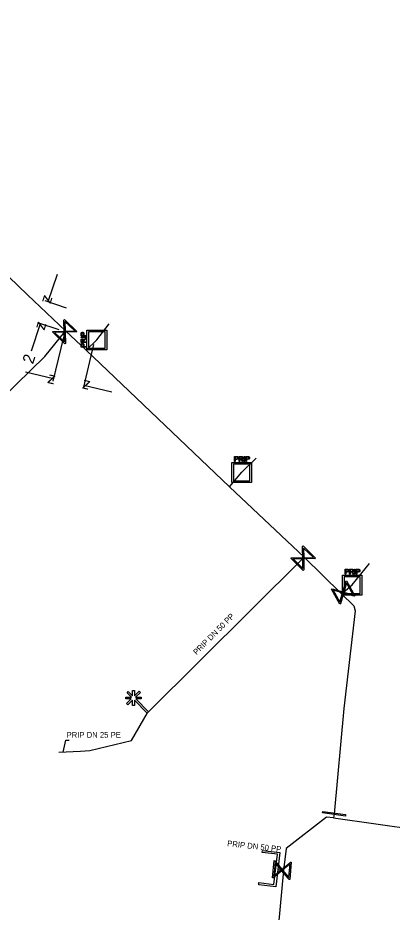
# Model space of a CAD drawing. Extents: x -643544 to -637295, y -1119190 to -1111715.
# Drawn here: x -642410.3 to -642377.8, y -1113963.8 to -1113886.2 of the extents above; entities that cross this region are included whole.
import ezdxf

# ---------------------------------------------------------------- set-up
doc = ezdxf.new("R2010")
doc.units = 0
for name, color, linetype in [('Default', 7, 'Continuous'), ('VP Kótování', 7, 'Continuous'), ('VP Popis přípojky', 7, 'Continuous'), ('VP Přípojka', 7, 'Continuous'), ('VP Zaslepení řadu', 7, 'Continuous'), ('VP Změna materiálu', 7, 'Continuous'), ('VP Řad', 7, 'Continuous'), ('VP Šachta', 7, 'Continuous'), ('VP Šoupě', 7, 'Continuous')]:
    doc.layers.add(name, color=color, linetype=linetype)

msp = doc.modelspace()

# ---------------------------------------------------------------- linework, layer by layer
at = {"layer": 'Default'}
for points in [[(-642404.791, -1113914.182), (-642404.791, -1113914.125), (-642404.779, -1113914.095), (-642404.768, -1113914.065), (-642404.738, -1113914.048), (-642404.709, -1113914.03), (-642404.674, -1113914.03), (-642404.627, -1113914.03), (-642404.596, -1113914.059), (-642404.565, -1113914.089), (-642404.557, -1113914.15), (-642404.545, -1113914.128), (-642404.535, -1113914.117), (-642404.513, -1113914.092), (-642404.478, -1113914.07)], [(-642404.79, -1113913.633), (-642404.79, -1113913.591), (-642404.785, -1113913.567), (-642404.779, -1113913.536), (-642404.765, -1113913.515), (-642404.75, -1113913.493), (-642404.724, -1113913.48), (-642404.697, -1113913.468), (-642404.665, -1113913.468), (-642404.609, -1113913.468), (-642404.572, -1113913.502), (-642404.535, -1113913.536), (-642404.535, -1113913.627)], [(-642404.601, -1113914.194), (-642404.601, -1113914.155), (-642404.609, -1113914.133), (-642404.617, -1113914.111), (-642404.634, -1113914.1), (-642404.652, -1113914.089), (-642404.674, -1113914.089), (-642404.703, -1113914.089), (-642404.723, -1113914.111), (-642404.743, -1113914.133), (-642404.743, -1113914.181)], [(-642404.584, -1113913.627), (-642404.584, -1113913.572), (-642404.605, -1113913.549), (-642404.625, -1113913.526), (-642404.664, -1113913.526), (-642404.69, -1113913.526), (-642404.709, -1113913.539), (-642404.728, -1113913.553), (-642404.734, -1113913.575), (-642404.738, -1113913.589), (-642404.738, -1113913.629)], [(-642404.791, -1113914.596), (-642404.791, -1113914.553), (-642404.787, -1113914.53), (-642404.781, -1113914.499), (-642404.766, -1113914.477), (-642404.751, -1113914.455), (-642404.725, -1113914.442), (-642404.699, -1113914.43), (-642404.667, -1113914.43), (-642404.611, -1113914.43), (-642404.573, -1113914.464), (-642404.536, -1113914.499), (-642404.536, -1113914.59)], [(-642404.586, -1113914.59), (-642404.586, -1113914.534), (-642404.606, -1113914.511), (-642404.627, -1113914.489), (-642404.665, -1113914.489), (-642404.691, -1113914.489), (-642404.71, -1113914.502), (-642404.73, -1113914.515), (-642404.735, -1113914.537), (-642404.74, -1113914.552), (-642404.74, -1113914.591)], [(-642404.45, -1113914.122), (-642404.489, -1113914.147), (-642404.51, -1113914.163), (-642404.53, -1113914.18), (-642404.538, -1113914.193), (-642404.546, -1113914.206), (-642404.549, -1113914.219), (-642404.552, -1113914.228), (-642404.552, -1113914.25)], [(-642391.283, -1113924.264), (-642391.24, -1113924.264), (-642391.217, -1113924.268), (-642391.186, -1113924.274), (-642391.164, -1113924.289), (-642391.142, -1113924.304), (-642391.129, -1113924.33), (-642391.117, -1113924.356), (-642391.117, -1113924.388), (-642391.117, -1113924.444), (-642391.151, -1113924.482), (-642391.186, -1113924.519), (-642391.277, -1113924.519)], [(-642391.277, -1113924.469), (-642391.221, -1113924.469), (-642391.198, -1113924.449), (-642391.176, -1113924.428), (-642391.176, -1113924.39), (-642391.176, -1113924.364), (-642391.189, -1113924.345), (-642391.202, -1113924.326), (-642391.224, -1113924.32), (-642391.239, -1113924.315), (-642391.278, -1113924.315)], [(-642390.809, -1113924.605), (-642390.834, -1113924.566), (-642390.85, -1113924.545), (-642390.867, -1113924.525), (-642390.88, -1113924.517), (-642390.893, -1113924.509), (-642390.906, -1113924.506), (-642390.915, -1113924.503), (-642390.937, -1113924.503)], [(-642390.881, -1113924.454), (-642390.842, -1113924.454), (-642390.82, -1113924.446), (-642390.798, -1113924.438), (-642390.787, -1113924.421), (-642390.776, -1113924.403), (-642390.776, -1113924.381), (-642390.776, -1113924.352), (-642390.798, -1113924.332), (-642390.82, -1113924.312), (-642390.868, -1113924.312)], [(-642390.869, -1113924.264), (-642390.812, -1113924.264), (-642390.782, -1113924.276), (-642390.752, -1113924.287), (-642390.735, -1113924.317), (-642390.717, -1113924.346), (-642390.717, -1113924.381), (-642390.717, -1113924.428), (-642390.746, -1113924.459), (-642390.776, -1113924.49), (-642390.837, -1113924.498), (-642390.815, -1113924.51), (-642390.804, -1113924.52), (-642390.779, -1113924.542), (-642390.757, -1113924.577)], [(-642390.32, -1113924.265), (-642390.278, -1113924.265), (-642390.254, -1113924.27), (-642390.223, -1113924.276), (-642390.202, -1113924.29), (-642390.18, -1113924.305), (-642390.167, -1113924.331), (-642390.155, -1113924.358), (-642390.155, -1113924.39), (-642390.155, -1113924.446), (-642390.189, -1113924.483), (-642390.223, -1113924.52), (-642390.314, -1113924.52)], [(-642390.314, -1113924.471), (-642390.259, -1113924.471), (-642390.236, -1113924.45), (-642390.213, -1113924.43), (-642390.213, -1113924.391), (-642390.213, -1113924.365), (-642390.226, -1113924.346), (-642390.24, -1113924.327), (-642390.262, -1113924.321), (-642390.276, -1113924.317), (-642390.316, -1113924.317)], [(-642381.684, -1113934.053), (-642381.641, -1113934.053), (-642381.618, -1113934.057), (-642381.587, -1113934.063), (-642381.565, -1113934.078), (-642381.543, -1113934.093), (-642381.53, -1113934.119), (-642381.518, -1113934.145), (-642381.518, -1113934.177), (-642381.518, -1113934.233), (-642381.552, -1113934.271), (-642381.587, -1113934.308), (-642381.678, -1113934.308)], [(-642381.678, -1113934.258), (-642381.622, -1113934.258), (-642381.599, -1113934.238), (-642381.577, -1113934.217), (-642381.577, -1113934.179), (-642381.577, -1113934.153), (-642381.59, -1113934.134), (-642381.603, -1113934.114), (-642381.625, -1113934.109), (-642381.64, -1113934.104), (-642381.679, -1113934.104)], [(-642381.21, -1113934.394), (-642381.235, -1113934.355), (-642381.251, -1113934.334), (-642381.268, -1113934.314), (-642381.281, -1113934.306), (-642381.294, -1113934.298), (-642381.307, -1113934.295), (-642381.316, -1113934.292), (-642381.338, -1113934.292)], [(-642381.282, -1113934.243), (-642381.243, -1113934.243), (-642381.221, -1113934.235), (-642381.199, -1113934.227), (-642381.188, -1113934.21), (-642381.177, -1113934.192), (-642381.177, -1113934.17), (-642381.177, -1113934.141), (-642381.199, -1113934.121), (-642381.221, -1113934.101), (-642381.269, -1113934.101)], [(-642381.27, -1113934.053), (-642381.213, -1113934.053), (-642381.183, -1113934.065), (-642381.153, -1113934.076), (-642381.136, -1113934.106), (-642381.118, -1113934.135), (-642381.118, -1113934.17), (-642381.118, -1113934.217), (-642381.147, -1113934.248), (-642381.177, -1113934.279), (-642381.238, -1113934.287), (-642381.216, -1113934.299), (-642381.205, -1113934.309), (-642381.18, -1113934.331), (-642381.158, -1113934.366)], [(-642380.721, -1113934.054), (-642380.679, -1113934.054), (-642380.655, -1113934.059), (-642380.624, -1113934.065), (-642380.603, -1113934.079), (-642380.581, -1113934.094), (-642380.568, -1113934.12), (-642380.556, -1113934.147), (-642380.556, -1113934.179), (-642380.556, -1113934.235), (-642380.59, -1113934.272), (-642380.624, -1113934.309), (-642380.715, -1113934.309)], [(-642380.715, -1113934.26), (-642380.66, -1113934.26), (-642380.637, -1113934.239), (-642380.614, -1113934.219), (-642380.614, -1113934.18), (-642380.614, -1113934.154), (-642380.627, -1113934.135), (-642380.641, -1113934.116), (-642380.663, -1113934.11), (-642380.677, -1113934.106), (-642380.717, -1113934.106)]]:
    msp.add_open_spline(points, degree=3, dxfattribs=at)
at = {"layer": 'VP Kótování'}
for points in [[(-642406.864, -1113908.452), (-642407.66, -1113910.822)], [(-642406.047, -1113911.364), (-642407.897, -1113910.742)], [(-642409.093, -1113915.089), (-642408.297, -1113912.719)], [(-642406.684, -1113913.261), (-642408.534, -1113912.64)], [(-642406.325, -1113913.907), (-642407.224, -1113917.731)], [(-642403.692, -1113914.526), (-642404.592, -1113918.351)], [(-642409.601, -1113916.915), (-642407.167, -1113917.488)], [(-642402.101, -1113918.68), (-642404.535, -1113918.107)]]:
    msp.add_lwpolyline(points, dxfattribs=at)
at = {"layer": 'VP Popis přípojky'}
msp.add_lwpolyline([(-642406.341, -1113949.941), (-642406.119, -1113948.922), (-642405.831, -1113948.922)], dxfattribs=at)
at = {"layer": 'VP Přípojka'}
for points in [[(-642404.352, -1113915.036), (-642403.417, -1113914.14), (-642402.332, -1113912.727)], [(-642420.861, -1113928.046), (-642417.88, -1113925.24), (-642407.92, -1113915.59), (-642406.21, -1113913.42), (-642406.138, -1113913.346)], [(-642391.898, -1113926.897), (-642390.827, -1113925.638), (-642389.584, -1113924.407)], [(-642398.973, -1113946.513), (-642385.49, -1113933.1), (-642385.4, -1113933.009)], [(-642382.19, -1113936.174), (-642382.014, -1113936.076), (-642381.228, -1113935.427), (-642379.715, -1113933.558)], [(-642406.72, -1113949.96), (-642404.84, -1113949.865), (-642404.01, -1113949.81), (-642400.4, -1113948.93), (-642399, -1113946.54), (-642398.973, -1113946.513)], [(-642387.695, -1113960.15), (-642387.34, -1113960.19), (-642387.192, -1113960.207)]]:
    msp.add_lwpolyline(points, dxfattribs=at)
at = {"layer": 'VP Zaslepení řadu'}
msp.add_lwpolyline([(-642389.332, -1113961.286), (-642388.028, -1113961.433), (-642387.734, -1113958.825), (-642389.038, -1113958.678), (-642389.017, -1113958.491), (-642387.527, -1113958.659), (-642387.863, -1113961.641), (-642389.353, -1113961.473), (-642389.332, -1113961.286)], dxfattribs=at)
at = {"layer": 'VP Změna materiálu'}
msp.add_lwpolyline([(-642400.414, -1113945.171), (-642400.794, -1113944.789), (-642400.684, -1113944.679), (-642400.307, -1113945.058), (-642400.306, -1113944.589), (-642400.15, -1113944.59), (-642400.15, -1113945.056), (-642399.742, -1113944.649), (-642399.632, -1113944.76), (-642400.047, -1113945.173), (-642399.573, -1113945.174), (-642399.574, -1113945.329), (-642400.037, -1113945.329), (-642398.921, -1113946.452), (-642399.032, -1113946.562), (-642400.152, -1113945.435), (-642400.152, -1113945.908), (-642400.308, -1113945.906), (-642400.308, -1113945.432), (-642400.722, -1113945.845), (-642400.833, -1113945.734), (-642400.425, -1113945.328), (-642400.888, -1113945.326), (-642400.888, -1113945.171), (-642400.414, -1113945.171)], dxfattribs=at)
at = {"layer": 'VP Řad'}
for points in [[(-642434.757, -1113886.158), (-642434.32, -1113886.59), (-642432.757, -1113887.981), (-642428.894, -1113891.665), (-642427.355, -1113893.147), (-642421.665, -1113898.587), (-642417.242, -1113902.729), (-642416.765, -1113903.23), (-642412.711, -1113907.096), (-642409.435, -1113910.22), (-642406.138, -1113913.346), (-642404.352, -1113915.036), (-642391.898, -1113926.897), (-642385.4, -1113933.009), (-642382.19, -1113936.174), (-642381.1, -1113937.25), (-642380.97, -1113937.68), (-642381.95, -1113946.17), (-642382.8, -1113955.3), (-642382.85, -1113955.65)], [(-642382.85, -1113955.65), (-642383.46, -1113955.6), (-642386.98, -1113958.33), (-642387.192, -1113960.207), (-642388.255, -1113971.454), (-642388.954, -1113978.86), (-642389.644, -1113984.093), (-642390.312, -1113991.419), (-642390.895, -1113997.076), (-642391.821, -1114006.073), (-642392.024, -1114008.042), (-642392.787, -1114015.45), (-642393.239, -1114019.024), (-642394.004, -1114027.383), (-642394.484, -1114032.103), (-642395.387, -1114040.994), (-642395.651, -1114043.595), (-642396.455, -1114051.146), (-642396.76, -1114054.01), (-642397.621, -1114061.493), (-642398.108, -1114067.211)], [(-642382.85, -1113955.65), (-642375.5, -1113956.69), (-642349.16, -1113959.14), (-642340.23, -1113960.241), (-642339.475, -1113960.339), (-642339.3, -1113960.36)]]:
    msp.add_lwpolyline(points, dxfattribs=at)
at = {"layer": 'VP Šachta'}
for points in [[(-642404.284, -1113913.292), (-642402.542, -1113913.292), (-642402.542, -1113914.988), (-642404.284, -1113914.988), (-642404.284, -1113913.292)], [(-642404.359, -1113913.794), (-642404.79, -1113913.794), (-642404.79, -1113913.633)], [(-642404.359, -1113913.936), (-642404.79, -1113913.936), (-642404.79, -1113913.881), (-642404.359, -1113913.881), (-642404.359, -1113913.936)], [(-642404.738, -1113913.629), (-642404.738, -1113913.739), (-642404.584, -1113913.739)], [(-642404.584, -1113913.739), (-642404.584, -1113913.627)], [(-642404.535, -1113913.627), (-642404.535, -1113913.739), (-642404.359, -1113913.739), (-642404.359, -1113913.794)], [(-642404.478, -1113914.07), (-642404.36, -1113913.995), (-642404.36, -1113914.067), (-642404.45, -1113914.122)], [(-642404.136, -1113914.843), (-642402.69, -1113914.843), (-642402.69, -1113913.437), (-642404.136, -1113913.437), (-642404.136, -1113914.843)], [(-642404.36, -1113914.373), (-642404.791, -1113914.373), (-642404.791, -1113914.182)], [(-642404.36, -1113914.757), (-642404.791, -1113914.757), (-642404.791, -1113914.596)], [(-642404.743, -1113914.181), (-642404.743, -1113914.316), (-642404.601, -1113914.316)], [(-642404.74, -1113914.591), (-642404.74, -1113914.701), (-642404.586, -1113914.701)], [(-642404.601, -1113914.316), (-642404.601, -1113914.194)], [(-642404.586, -1113914.701), (-642404.586, -1113914.59)], [(-642404.552, -1113914.25), (-642404.552, -1113914.316), (-642404.36, -1113914.316), (-642404.36, -1113914.373)], [(-642404.536, -1113914.59), (-642404.536, -1113914.701), (-642404.36, -1113914.701), (-642404.36, -1113914.757)], [(-642389.979, -1113924.771), (-642389.979, -1113926.513), (-642391.675, -1113926.513), (-642391.675, -1113924.771), (-642389.979, -1113924.771)], [(-642391.53, -1113924.919), (-642391.53, -1113926.365), (-642390.124, -1113926.365), (-642390.124, -1113924.919), (-642391.53, -1113924.919)], [(-642391.444, -1113924.695), (-642391.444, -1113924.264), (-642391.283, -1113924.264)], [(-642391.277, -1113924.519), (-642391.388, -1113924.519), (-642391.388, -1113924.695), (-642391.444, -1113924.695)], [(-642391.278, -1113924.315), (-642391.388, -1113924.315), (-642391.388, -1113924.469)], [(-642391.388, -1113924.469), (-642391.277, -1113924.469)], [(-642391.06, -1113924.695), (-642391.06, -1113924.264), (-642390.869, -1113924.264)], [(-642390.937, -1113924.503), (-642391.003, -1113924.503), (-642391.003, -1113924.695), (-642391.06, -1113924.695)], [(-642390.868, -1113924.312), (-642391.003, -1113924.312), (-642391.003, -1113924.454)], [(-642391.003, -1113924.454), (-642390.881, -1113924.454)], [(-642390.757, -1113924.577), (-642390.682, -1113924.695), (-642390.754, -1113924.695), (-642390.809, -1113924.605)], [(-642390.623, -1113924.696), (-642390.623, -1113924.265), (-642390.568, -1113924.265), (-642390.568, -1113924.696), (-642390.623, -1113924.696)], [(-642390.481, -1113924.696), (-642390.481, -1113924.265), (-642390.32, -1113924.265)], [(-642390.314, -1113924.52), (-642390.426, -1113924.52), (-642390.426, -1113924.696), (-642390.481, -1113924.696)], [(-642390.316, -1113924.317), (-642390.426, -1113924.317), (-642390.426, -1113924.471)], [(-642390.426, -1113924.471), (-642390.314, -1113924.471)], [(-642381.845, -1113934.484), (-642381.845, -1113934.053), (-642381.684, -1113934.053)], [(-642381.678, -1113934.308), (-642381.789, -1113934.308), (-642381.789, -1113934.484), (-642381.845, -1113934.484)], [(-642381.679, -1113934.104), (-642381.789, -1113934.104), (-642381.789, -1113934.258)], [(-642381.789, -1113934.258), (-642381.678, -1113934.258)], [(-642381.461, -1113934.484), (-642381.461, -1113934.053), (-642381.27, -1113934.053)], [(-642381.338, -1113934.292), (-642381.404, -1113934.292), (-642381.404, -1113934.484), (-642381.461, -1113934.484)], [(-642381.269, -1113934.101), (-642381.404, -1113934.101), (-642381.404, -1113934.243)], [(-642381.404, -1113934.243), (-642381.282, -1113934.243)], [(-642381.024, -1113934.485), (-642381.024, -1113934.054), (-642380.969, -1113934.054), (-642380.969, -1113934.485), (-642381.024, -1113934.485)], [(-642380.882, -1113934.485), (-642380.882, -1113934.054), (-642380.721, -1113934.054)], [(-642380.715, -1113934.309), (-642380.827, -1113934.309), (-642380.827, -1113934.485), (-642380.882, -1113934.485)], [(-642380.717, -1113934.106), (-642380.827, -1113934.106), (-642380.827, -1113934.26)], [(-642380.827, -1113934.26), (-642380.715, -1113934.26)], [(-642380.38, -1113934.56), (-642380.38, -1113936.302), (-642382.076, -1113936.302), (-642382.076, -1113934.56), (-642380.38, -1113934.56)], [(-642381.931, -1113934.708), (-642381.931, -1113936.154), (-642380.525, -1113936.154), (-642380.525, -1113934.708), (-642381.931, -1113934.708)], [(-642381.158, -1113934.366), (-642381.083, -1113934.484), (-642381.155, -1113934.484), (-642381.21, -1113934.394)]]:
    msp.add_lwpolyline(points, dxfattribs=at)
at = {"layer": 'VP Šoupě'}
for points in [[(-642406.237, -1113912.36), (-642405.15, -1113913.394), (-642405.196, -1113913.441), (-642405.324, -1113913.44), (-642406.164, -1113913.463), (-642406.138, -1113914.433), (-642406.184, -1113914.481), (-642407.271, -1113913.447), (-642407.225, -1113913.399), (-642406.254, -1113913.377), (-642406.276, -1113912.537), (-642406.283, -1113912.408), (-642406.237, -1113912.36)], [(-642406.188, -1113912.536), (-642406.166, -1113913.375), (-642405.329, -1113913.353), (-642406.188, -1113912.536)], [(-642406.23, -1113914.308), (-642406.252, -1113913.465), (-642407.093, -1113913.487), (-642406.23, -1113914.308)], [(-642385.494, -1113932.039), (-642384.429, -1113933.095), (-642384.475, -1113933.142), (-642384.604, -1113933.139), (-642385.444, -1113933.143), (-642385.439, -1113934.114), (-642385.485, -1113934.16), (-642386.55, -1113933.104), (-642386.504, -1113933.057), (-642385.532, -1113933.055), (-642385.537, -1113932.215), (-642385.541, -1113932.086), (-642385.494, -1113932.039)], [(-642385.448, -1113932.216), (-642385.444, -1113933.055), (-642384.607, -1113933.05), (-642385.448, -1113932.216)], [(-642385.528, -1113933.987), (-642385.532, -1113933.143), (-642386.373, -1113933.148), (-642385.528, -1113933.987)], [(-642381.724, -1113935.056), (-642380.994, -1113936.366), (-642381.052, -1113936.398), (-642381.174, -1113936.359), (-642381.982, -1113936.13), (-642382.247, -1113937.064), (-642382.305, -1113937.096), (-642383.034, -1113935.785), (-642382.977, -1113935.753), (-642382.043, -1113936.021), (-642381.814, -1113935.213), (-642381.781, -1113935.088), (-642381.724, -1113935.056)], [(-642381.729, -1113935.239), (-642381.958, -1113936.045), (-642381.153, -1113936.274), (-642381.729, -1113935.239)], [(-642382.297, -1113936.917), (-642382.067, -1113936.106), (-642382.876, -1113935.877), (-642382.297, -1113936.917)], [(-642383.781, -1113955.098), (-642381.801, -1113955.378), (-642381.819, -1113955.502), (-642383.799, -1113955.221), (-642383.781, -1113955.098)], [(-642386.522, -1113959.514), (-642386.663, -1113961.007), (-642386.729, -1113961.001), (-642386.808, -1113960.899), (-642387.344, -1113960.253), (-642388.091, -1113960.872), (-642388.157, -1113960.866), (-642388.016, -1113959.373), (-642387.95, -1113959.379), (-642387.332, -1113960.129), (-642386.686, -1113959.592), (-642386.588, -1113959.507), (-642386.522, -1113959.514)], [(-642388.049, -1113960.723), (-642387.4, -1113960.185), (-642387.937, -1113959.537), (-642388.049, -1113960.723)], [(-642386.63, -1113959.662), (-642387.276, -1113960.197), (-642386.742, -1113960.841), (-642386.63, -1113959.662)]]:
    msp.add_lwpolyline(points, dxfattribs=at)

# ---------------------------------------------------------------- texts
at = {"layer": 'VP Kótování'}
for s, rotation, p in [('z', 251.44026, (-642407.975, -1113910.189)), ('z', 71.44026, (-642407.982, -1113913.352)), ('2', 71.44026, (-642408.967, -1113916.287)), ('z', 346.76116, (-642407.768, -1113917.86)), ('z', 166.76116, (-642403.933, -1113917.735))]:
    msp.add_text(s, height=1, rotation=rotation, dxfattribs=at).set_placement(p)
at = {"layer": 'VP Popis přípojky'}
for rotation, p in [(45.23634, (-642394.749, -1113941.543)), (353.56756, (-642392.112, -1113958.109))]:
    msp.add_text('PRIP DN 50 PP', height=0.5, rotation=rotation, dxfattribs=at).set_placement(p)
msp.add_text('PRIP DN 25 PE', height=0.5, dxfattribs=at).set_placement((-642406.047, -1113948.697))

doc.saveas('drawing.dxf')
